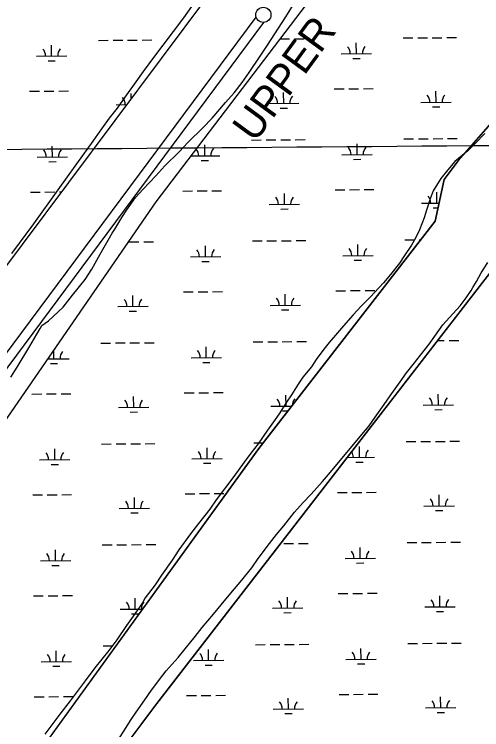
# Model space of a CAD drawing. Extents: x 3540316 to 3578335, y 553172 to 578787.
# Drawn here: x 3568178 to 3569718, y 562901 to 565259 of the extents above; entities that cross this region are included whole.
import ezdxf

# ---------------------------------------------------------------- set-up
doc = ezdxf.new("R2010")
doc.units = 0
for name, color, linetype in [('V-GRID-MAJR', 7, 'Continuous'), ('V-LEVE-IDEN', 7, 'Continuous'), ('V-SITE-VEGE', 7, 'Continuous'), ('V-SURV-LINE', 7, 'Continuous'), ('V-TOPO-SHOR', 7, 'Continuous'), ('V-WETL-SWMP', 7, 'Continuous')]:
    doc.layers.add(name, color=color, linetype=linetype)

msp = doc.modelspace()

# ---------------------------------------------------------------- linework, layer by layer
at = {"layer": 'V-GRID-MAJR'}
msp.add_spline([(3544475.4, 564634.2), (3549748.1, 564672.9), (3555020.8, 564712.4), (3560293.6, 564752.7), (3565566.3, 564793.7), (3570839, 564835.5), (3576111.7, 564878.1)], degree=3, dxfattribs=at)
at = {"layer": 'V-SITE-VEGE'}
for p, q in [((3569716.4, 564407.2), (3569738.2, 564440.4)), ((3569701.1, 564378.3), (3569716.4, 564407.2)), ((3569689.2, 564359), (3569701.1, 564378.3)), ((3569683.7, 564348.3), (3569689.2, 564359)), ((3569667.4, 564324.8), (3569683.7, 564348.3)), ((3569646.7, 564298), (3569667.4, 564324.8)), ((3569612, 564259.6), (3569646.7, 564298)), ((3569590.3, 564235), (3569612, 564259.6)), ((3569563.2, 564198.6), (3569590.3, 564235)), ((3569544.7, 564171.8), (3569563.2, 564198.6)), ((3569492.5, 564104.5), (3569544.7, 564171.8)), ((3569470.8, 564076.7), (3569492.5, 564104.5)), ((3569449.1, 564047.8), (3569470.8, 564076.7)), ((3569416.5, 564001.8), (3569449.1, 564047.8)), ((3569396.9, 563972.9), (3569416.5, 564001.8)), ((3569367.5, 563931.1), (3569396.9, 563972.9)), ((3569347.9, 563902.2), (3569367.5, 563931.1)), ((3569323, 563873.4), (3569347.9, 563902.2)), ((3569219.8, 563749.3), (3569323, 563873.4)), ((3569193.8, 563719.4), (3569219.8, 563749.3)), ((3569155.8, 563676.7), (3569193.8, 563719.4)), ((3569129.8, 563650), (3569155.8, 563676.7)), ((3569101.6, 563617.9), (3569129.8, 563650)), ((3569066.8, 563573), (3569101.6, 563617.9)), ((3569041.9, 563544.1), (3569066.8, 563573)), ((3569019.1, 563514.2), (3569041.9, 563544.1)), ((3568982.1, 563465), (3569019.1, 563514.2)), ((3568960.4, 563433.9), (3568982.1, 563465)), ((3568922.4, 563386.9), (3568960.4, 563433.9)), ((3568897.4, 563358), (3568922.4, 563386.9)), ((3568859.4, 563312.1), (3568897.4, 563358)), ((3568834.4, 563282.1), (3568859.4, 563312.1)), ((3568797.5, 563237.2), (3568834.4, 563282.1)), ((3568774.7, 563208.3), (3568797.5, 563237.2)), ((3568741.1, 563167.7), (3568774.7, 563208.3)), ((3568718.3, 563138.8), (3568741.1, 563167.7)), ((3568678.1, 563095), (3568718.3, 563138.8)), ((3568630.3, 563030.9), (3568667.3, 563080.1)), ((3568667.3, 563080.1), (3568678.1, 563095)), ((3568608.6, 562999.8), (3568630.3, 563030.9)), ((3568580.3, 562959.1), (3568608.6, 562999.8)), ((3568562.9, 562934.5), (3568580.3, 562959.1)), ((3568544.4, 562904.6), (3568562.9, 562934.5)), ((3568519.3, 562864.9), (3568544.4, 562904.6))]:
    msp.add_line(p, q, dxfattribs=at)
for points in [[(3568167, 564062.4), (3568187.7, 564095.6), (3568229.1, 564165.2), (3568252, 564204.8), (3568264, 564223), (3568269.5, 564233.7), (3568291.1, 564248.6), (3568338.8, 564293.5), (3568370.2, 564333), (3568411.5, 564385.4), (3568433.3, 564418.6), (3568461.6, 564467.9), (3568500.9, 564537.5), (3568509.6, 564550.4), (3568532.5, 564588.9), (3568548.8, 564614.6), (3568578.1, 564655.3), (3568603.1, 564683.1), (3568644.3, 564726.9), (3568674.7, 564760), (3568721.3, 564805.9), (3568751.6, 564837.9), (3568799.3, 564884.9), (3568829.7, 564917), (3568874.2, 564968.3), (3568902.4, 565000.3), (3568928.5, 565034.6), (3568952.4, 565067.7), (3568988.3, 565121.2), (3569012.2, 565157.6), (3569049.2, 565213.3), (3569073.2, 565250.8), (3569106.9, 565305.4)], [(3568775.6, 565303.6), (3568735.3, 565247.9), (3568668, 565157), (3568639.7, 565120.6), (3568602.8, 565070.3), (3568578.8, 565036.1), (3568541.9, 564985.8), (3568516.9, 564949.4), (3568490.8, 564916.3), (3568465.8, 564882), (3568431, 564832.8), (3568408.2, 564801.8), (3568321.2, 564680.9), (3568241.8, 564568.5), (3568169, 564470.1)], [(3569728.7, 564866.1), (3569696.1, 564833), (3569672.3, 564809.5), (3569630.1, 564773.3), (3569606.2, 564746.5), (3569583.4, 564717.7), (3569558.3, 564677), (3569548.5, 564651.2), (3569536.3, 564613.7), (3569528.6, 564587.9), (3569513.3, 564548.2), (3569501.2, 564523.6), (3569487.1, 564497.8), (3569464.2, 564463.6), (3569446.8, 564439), (3569417.5, 564401.6), (3569394.7, 564373.8), (3569350.2, 564326.8), (3569321, 564296.8), (3569294.9, 564268), (3569262.4, 564231.7), (3569242.9, 564209.2), (3569215.7, 564177.2), (3569198.3, 564154.7), (3569173.3, 564121.5), (3569157, 564096.9), (3569128.8, 564062.7), (3569113.6, 564040.2), (3569091.8, 564004.9), (3569075.5, 563980.3), (3569050.4, 563941.7), (3569032, 563916), (3569012.4, 563888.2), (3568981.9, 563843.3), (3568958, 563812.2), (3568935.2, 563782.3), (3568901.5, 563735.2), (3568842.8, 563658.2), (3568822.2, 563628.2), (3568785.2, 563580.1), (3568759.2, 563546.9), (3568720, 563493.4), (3568698.3, 563459.2), (3568663.5, 563410), (3568642.8, 563378.9), (3568609.1, 563335.1), (3568600.4, 563319), (3568569.9, 563275.1), (3568548.2, 563244.1), (3568515.6, 563197), (3568489.5, 563161.7), (3568443.9, 563105), (3568411.3, 563062.2), (3568362.4, 562995.9), (3568328.7, 562952), (3568278.7, 562885.7)]]:
    msp.add_lwpolyline(points, dxfattribs=at)
at = {"layer": 'V-SURV-LINE'}
for points in [[(3568024.6, 563970.3), (3568974.8, 565250.1)], [(3568998.9, 565232.2), (3568048.7, 563952.4)]]:
    msp.add_lwpolyline(points, dxfattribs=at)
msp.add_circle((3568998.8, 565257.2), 25, dxfattribs=at)
at = {"layer": 'V-TOPO-SHOR'}
for points in [[(3566180.1, 560014.2), (3566799.9, 560802), (3566891.5, 561046.5), (3566983.2, 561214.6), (3567242.8, 561443.9), (3567502.5, 561749.6), (3567823.3, 562223.4), (3568984.1, 563828.3), (3568984.1, 563828.3), (3569564.5, 564577.2), (3569595, 564714.8), (3569640.9, 564775.9), (3569854.7, 565020.5)], [(3569900.5, 564607.8), (3569121.5, 563599), (3568648.1, 562987.6), (3568418.9, 562682)]]:
    msp.add_lwpolyline(points, dxfattribs=at)
at = {"layer": 'V-WETL-SWMP'}
for p, q in [((3568645.5, 564640.9), (3569412.5, 565648.8)), ((3569054.1, 565177.8), (3569085.4, 565178.1)), ((3569101.4, 565178.2), (3569133.4, 565178.5)), ((3569459.3, 565181), (3569491.3, 565181.2)), ((3569507.3, 565181.3), (3569539.3, 565181.6)), ((3569555.3, 565181.7), (3569587.3, 565182)), ((3569603.3, 565182.1), (3569635.3, 565182.3)), ((3568301.3, 565121.3), (3568301, 565157.3)), ((3568455.5, 565173.2), (3568487.5, 565173.5)), ((3568503.5, 565173.6), (3568535.5, 565173.8)), ((3568551.5, 565174), (3568583.5, 565174.2)), ((3568599.5, 565174.3), (3568631.5, 565174.6)), ((3569305.1, 565129), (3569304.8, 565165)), ((3569255.1, 565128.7), (3569355.1, 565129.4)), ((3568251.3, 565120.9), (3568351.3, 565121.7)), ((3568289.4, 565105.8), (3568313.4, 565106)), ((3569293.2, 565113.5), (3569317.2, 565113.7)), ((3569232.6, 565013), (3569264.6, 565013.3)), ((3569280.6, 565013.4), (3569312.6, 565013.7)), ((3569328.6, 565013.8), (3569360.6, 565014)), ((3569854.7, 565020.5), (3569640.9, 564775.9)), ((3568228.8, 565005.3), (3568260.8, 565005.6)), ((3568276.8, 565005.7), (3568308.8, 565005.9)), ((3568324.8, 565006), (3568356.8, 565006.3)), ((3568563.8, 564982.9), (3568563.7, 564997.5)), ((3569065.9, 564965.3), (3569065.6, 565001.3)), ((3569567.8, 564969.2), (3569567.5, 565005.2)), ((3569015.9, 564964.9), (3569115.9, 564965.7)), ((3569517.8, 564968.8), (3569617.8, 564969.6)), ((3568514, 564961.1), (3568547.7, 564961.3)), ((3569054, 564949.8), (3569078, 564950)), ((3569555.9, 564953.7), (3569579.9, 564953.9)), ((3569008, 564844.8), (3569040, 564845.1)), ((3569056, 564845.2), (3569088, 564845.4)), ((3569104, 564845.5), (3569136, 564845.8)), ((3569461.9, 564848.3), (3569493.9, 564848.6)), ((3569509.9, 564848.7), (3569541.8, 564848.9)), ((3569557.8, 564849), (3569589.8, 564849.3)), ((3569605.8, 564849.4), (3569637.8, 564849.7)), ((3568303.9, 564788.6), (3568303.6, 564824.6)), ((3568805.8, 564792.5), (3568805.5, 564828.5)), ((3568960, 564844.4), (3568992, 564844.7)), ((3569307.7, 564796.4), (3569307.4, 564832.4)), ((3568253.9, 564788.2), (3568353.9, 564789)), ((3568760.7, 564792.2), (3568855.8, 564792.9)), ((3568793.9, 564777), (3568817.9, 564777.2)), ((3569257.7, 564796), (3569357.7, 564796.8)), ((3569295.8, 564780.8), (3569319.8, 564781)), ((3569640.9, 564775.9), (3569595, 564714.8)), ((3568292, 564773.1), (3568316, 564773.3)), ((3569595, 564714.8), (3569564.5, 564577.2)), ((3569235.1, 564680.4), (3569267.1, 564680.6)), ((3569283.1, 564680.7), (3569315.1, 564681)), ((3569331.1, 564681.1), (3569363.1, 564681.4)), ((3568231.4, 564672.6), (3568263.4, 564672.9)), ((3568279.4, 564673), (3568311.4, 564673.3)), ((3568327.4, 564673.4), (3568332.5, 564673.4)), ((3568733.2, 564676.5), (3568765.2, 564676.8)), ((3568781.2, 564676.9), (3568813.2, 564677.1)), ((3568829.2, 564677.2), (3568861.2, 564677.5)), ((3569068.4, 564632.7), (3569068.2, 564668.7)), ((3569570.3, 564636.5), (3569570.1, 564672.5)), ((3567867.7, 563512.4), (3568645.5, 564640.9)), ((3569018.4, 564632.3), (3569118.4, 564633)), ((3569520.3, 564636.1), (3569577.7, 564636.6)), ((3569056.6, 564617.1), (3569080.6, 564617.3)), ((3569558.5, 564621), (3569574.2, 564621.1)), ((3569121.5, 563599), (3569900.5, 564607.8)), ((3569564.5, 564577.2), (3568984.1, 563828.3)), ((3569464.4, 564515.6), (3569496.4, 564515.9)), ((3569512.4, 564516), (3569517.1, 564516)), ((3568556.6, 564508.6), (3568588.6, 564508.9)), ((3568604.6, 564509), (3568636.6, 564509.3)), ((3568808.3, 564459.8), (3568808, 564495.8)), ((3568962.5, 564511.8), (3568994.5, 564512)), ((3569010.5, 564512.1), (3569042.5, 564512.4)), ((3569058.5, 564512.5), (3569090.5, 564512.8)), ((3569106.5, 564512.9), (3569138.5, 564513.1)), ((3569310.2, 564463.7), (3569309.9, 564499.7)), ((3568758.3, 564459.5), (3568858.3, 564460.2)), ((3568796.4, 564444.3), (3568820.4, 564444.5)), ((3569260.2, 564463.3), (3569360.2, 564464.1)), ((3569298.3, 564448.2), (3569322.3, 564448.4)), ((3568569.1, 564296.1), (3568568.8, 564332.1)), ((3568735.8, 564343.8), (3568767.8, 564344.1)), ((3568783.8, 564344.2), (3568815.8, 564344.5)), ((3568831.8, 564344.6), (3568863.8, 564344.8)), ((3569071, 564300), (3569070.7, 564336)), ((3569237.7, 564347.7), (3569269.7, 564348)), ((3569285.7, 564348.1), (3569317.7, 564348.3)), ((3569333.7, 564348.5), (3569365.7, 564348.7)), ((3568519.1, 564295.7), (3568619.1, 564296.5)), ((3568557.2, 564280.6), (3568581.2, 564280.8)), ((3569021, 564299.6), (3569121, 564300.4)), ((3569059.1, 564284.5), (3569083.1, 564284.7)), ((3568463.2, 564175.2), (3568495.2, 564175.5)), ((3568511.2, 564175.6), (3568543.2, 564175.9)), ((3568559.2, 564176), (3568591.2, 564176.2)), ((3568607.2, 564176.3), (3568639.2, 564176.6)), ((3568810.9, 564127.2), (3568810.6, 564163.2)), ((3568965.1, 564179.1), (3568997.1, 564179.4)), ((3569013.1, 564179.5), (3569045.1, 564179.7)), ((3569061.1, 564179.8), (3569093.1, 564180.1)), ((3569109.1, 564180.2), (3569141.1, 564180.5)), ((3569573.1, 564183.8), (3569595, 564184)), ((3569611, 564184.1), (3569643, 564184.3)), ((3568309, 564123.3), (3568308.8, 564152.3)), ((3568288.7, 564123.1), (3568359, 564123.7)), ((3568760.9, 564126.8), (3568860.9, 564127.6)), ((3568297.1, 564107.8), (3568321.1, 564108)), ((3568799, 564111.6), (3568823, 564111.8)), ((3568236.5, 564007.3), (3568268.5, 564007.6)), ((3568284.5, 564007.7), (3568316.5, 564007.9)), ((3568332.5, 564008), (3568364.5, 564008.3)), ((3568571.7, 563963.5), (3568571.4, 563999.5)), ((3568738.4, 564011.2), (3568770.4, 564011.4)), ((3568786.4, 564011.5), (3568818.4, 564011.8)), ((3568834.4, 564011.9), (3568866.4, 564012.2)), ((3569073.6, 563967.3), (3569073.3, 564003.3)), ((3569575.5, 563971.2), (3569575.2, 564007.2)), ((3568521.7, 563963.1), (3568621.7, 563963.8)), ((3569023.6, 563966.9), (3569091.9, 563967.5)), ((3569061.7, 563951.8), (3569079.9, 563951.9)), ((3569525.5, 563970.8), (3569625.5, 563971.6)), ((3569563.6, 563955.7), (3569587.6, 563955.9)), ((3568559.8, 563947.9), (3568583.8, 563948.1)), ((3568465.8, 563842.6), (3568497.8, 563842.8)), ((3568513.8, 563842.9), (3568545.8, 563843.2)), ((3568561.8, 563843.3), (3568593.8, 563843.6)), ((3568609.8, 563843.7), (3568641.8, 563843.9)), ((3568967.7, 563846.4), (3568998.3, 563846.7)), ((3569315.3, 563798.4), (3569315.1, 563834.4)), ((3569469.5, 563850.3), (3569501.5, 563850.6)), ((3569517.5, 563850.7), (3569549.5, 563850.9)), ((3569565.5, 563851), (3569597.5, 563851.3)), ((3569613.5, 563851.4), (3569645.5, 563851.7)), ((3568984.1, 563828.3), (3567823.3, 562223.4)), ((3568311.6, 563790.6), (3568311.3, 563826.6)), ((3568813.5, 563794.5), (3568813.2, 563830.5)), ((3568261.6, 563790.3), (3568361.6, 563791)), ((3568763.5, 563794.1), (3568863.5, 563794.9)), ((3569275.3, 563798.1), (3569365.3, 563798.8)), ((3568299.7, 563775.1), (3568323.7, 563775.3)), ((3568801.6, 563779), (3568825.6, 563779.2)), ((3569303.5, 563782.9), (3569327.5, 563783)), ((3568239, 563674.6), (3568271, 563674.9)), ((3568287, 563675), (3568319, 563675.3)), ((3568335, 563675.4), (3568367, 563675.6)), ((3568574.2, 563630.8), (3568574, 563666.8)), ((3568740.9, 563678.5), (3568772.9, 563678.8)), ((3568788.9, 563678.9), (3568820.9, 563679.1)), ((3568836.9, 563679.3), (3568868.9, 563679.5)), ((3569242.8, 563682.4), (3569274.8, 563682.6)), ((3569290.8, 563682.8), (3569322.8, 563683)), ((3569338.8, 563683.1), (3569370.8, 563683.4)), ((3569578, 563638.5), (3569577.7, 563674.5)), ((3568524.2, 563630.4), (3568624.2, 563631.2)), ((3569528, 563638.1), (3569628, 563638.9)), ((3569566.1, 563623), (3569590.1, 563623.2)), ((3568562.4, 563615.3), (3568586.4, 563615.5)), ((3568648.1, 562987.6), (3569121.5, 563599)), ((3568468.3, 563509.9), (3568500.3, 563510.2)), ((3568516.3, 563510.3), (3568548.3, 563510.5)), ((3568564.3, 563510.6), (3568596.3, 563510.9)), ((3568612.3, 563511), (3568644.3, 563511.3)), ((3569066.2, 563514.5), (3569098.2, 563514.8)), ((3569114.2, 563514.9), (3569146.2, 563515.1)), ((3569317.9, 563465.7), (3569317.6, 563501.7)), ((3569472.1, 563517.6), (3569504.1, 563517.9)), ((3569520.1, 563518), (3569552.1, 563518.3)), ((3569568.1, 563518.4), (3569600.1, 563518.6)), ((3569616.1, 563518.8), (3569648.1, 563519)), ((3568314.1, 563458), (3568313.8, 563494)), ((3568264.1, 563457.6), (3568364.1, 563458.4)), ((3569267.9, 563465.3), (3569367.9, 563466.1)), ((3568302.2, 563442.5), (3568326.2, 563442.6)), ((3569306, 563450.2), (3569330, 563450.4)), ((3568241.6, 563342), (3568273.6, 563342.2)), ((3568289.6, 563342.3), (3568321.6, 563342.6)), ((3568337.6, 563342.7), (3568369.6, 563343)), ((3569078.7, 563302), (3569078.4, 563338)), ((3569245.4, 563349.7), (3569277.4, 563350)), ((3569293.4, 563350.1), (3569325.4, 563350.3)), ((3569341.4, 563350.5), (3569373.4, 563350.7)), ((3569580.6, 563305.9), (3569580.3, 563341.9)), ((3568576.8, 563298.1), (3568576.5, 563334.1)), ((3568526.8, 563297.7), (3568600.7, 563298.3)), ((3569028.7, 563301.6), (3569128.7, 563302.4)), ((3569530.6, 563305.5), (3569630.6, 563306.3)), ((3569568.7, 563290.3), (3569592.7, 563290.5)), ((3568564.9, 563282.6), (3568588.9, 563282.8)), ((3569066.8, 563286.5), (3569090.8, 563286.7)), ((3568470.9, 563177.2), (3568502.9, 563177.5)), ((3568972.8, 563181.1), (3569004.8, 563181.4)), ((3569020.8, 563181.5), (3569052.8, 563181.7)), ((3569068.8, 563181.8), (3569100.8, 563182.1)), ((3569116.8, 563182.2), (3569148.8, 563182.5)), ((3569474.7, 563185), (3569506.7, 563185.2)), ((3569522.7, 563185.3), (3569554.7, 563185.6)), ((3569570.7, 563185.7), (3569602.7, 563186)), ((3569618.7, 563186.1), (3569650.7, 563186.3)), ((3568316.7, 563125.3), (3568316.4, 563161.3)), ((3568818.6, 563129.2), (3568818.3, 563165.2)), ((3569320.5, 563133), (3569320.2, 563169)), ((3568266.7, 563124.9), (3568366.7, 563125.7)), ((3568768.6, 563128.8), (3568868.6, 563129.6)), ((3569270.5, 563132.7), (3569370.5, 563133.4)), ((3568304.8, 563109.8), (3568328.8, 563110)), ((3568806.7, 563113.7), (3568830.7, 563113.8)), ((3569308.6, 563117.5), (3569332.6, 563117.7)), ((3568244.2, 563009.3), (3568276.2, 563009.6)), ((3568292.2, 563009.7), (3568324.2, 563009.9)), ((3568340.2, 563010.1), (3568372.2, 563010.3)), ((3568746.1, 563013.2), (3568778.1, 563013.4)), ((3568794.1, 563013.6), (3568826.1, 563013.8)), ((3568842.1, 563013.9), (3568874.1, 563014.2)), ((3569248, 563017.1), (3569280, 563017.3)), ((3569296, 563017.4), (3569328, 563017.7)), ((3569344, 563017.8), (3569376, 563018)), ((3569583.2, 562973.2), (3569582.9, 563009.2)), ((3568418.9, 562682), (3568648.1, 562987.6)), ((3569081.3, 562969.3), (3569081, 563005.3)), ((3569031.3, 562968.9), (3569131.3, 562969.7)), ((3569533.2, 562972.8), (3569633.2, 562973.6)), ((3569069.4, 562953.8), (3569093.4, 562954)), ((3569571.3, 562957.7), (3569595.3, 562957.9))]:
    msp.add_line(p, q, dxfattribs=at)
msp.add_lwpolyline([(3570527.2, 567578.2), (3569691.5, 566489.3), (3569377.5, 566094.2), (3568815.3, 565319.3), (3568050.5, 564296.3), (3567209.8, 563141.5), (3566602, 562331.1), (3566278, 562017), (3565673.4, 561197.5), (3565172.4, 560514.3), (3564922, 560189.3), (3564910.8, 560178.3), (3564898.3, 560174.2), (3564891.4, 560174.3), (3564881.7, 560179.9), (3564271.4, 560611.1), (3564168.1, 560690.9), (3564140.6, 560714.6), (3564125.6, 560738.3)], dxfattribs=at)
for centre, start, end in [((3569249.8, 565129.1), 359.6699, 41.2135), ((3569360.3, 565129.9), 139.6699, 181.2135), ((3568246.1, 565121.3), 359.6699, 41.2135), ((3568356.5, 565122.2), 139.6699, 181.2135), ((3569010.6, 564965.4), 359.6699, 41.2135), ((3569121.1, 564966.2), 139.6699, 181.2135), ((3569512.5, 564969.2), 359.6699, 41.2135), ((3569623, 564970.1), 139.6699, 181.2135), ((3568508.7, 564961.5), 359.6699, 41.2135), ((3568248.6, 564788.7), 359.6699, 41.2135), ((3568359.1, 564789.5), 139.6699, 181.2135), ((3568750.5, 564792.6), 359.6699, 39.1065), ((3568861, 564793.4), 139.6699, 181.2135), ((3569252.4, 564796.4), 359.6699, 41.2135), ((3569362.9, 564797.3), 139.6699, 181.2135), ((3569123.7, 564633.6), 139.6699, 181.2135), ((3569515.1, 564636.6), 359.6699, 41.2135), ((3569013.2, 564632.7), 359.6699, 41.2135), ((3568753.1, 564459.9), 359.6699, 41.2135), ((3568863.6, 564460.7), 139.6699, 181.2135), ((3569255, 564463.8), 359.6699, 41.2135), ((3569365.5, 564464.6), 139.6699, 181.2135), ((3568513.9, 564296.2), 359.6699, 41.2135), ((3568624.3, 564297), 139.6699, 181.2135), ((3569015.8, 564300), 359.6699, 41.2135), ((3569126.2, 564300.9), 139.6699, 181.2135), ((3568364.2, 564124.2), 139.6699, 181.2135), ((3568755.6, 564127.2), 359.6699, 41.2135), ((3568866.1, 564128.1), 139.6699, 181.2135), ((3568253.8, 564123.4), 359.6699, 0.4525), ((3568516.4, 563963.5), 359.6699, 41.2135), ((3568626.9, 563964.4), 139.6699, 181.2135), ((3569018.3, 563967.4), 359.6699, 41.2135), ((3569128.8, 563968.2), 139.6699, 177.796), ((3569520.2, 563971.2), 359.6699, 41.2135), ((3569630.7, 563972.1), 139.6699, 181.2135), ((3568256.3, 563790.7), 359.6699, 41.2135), ((3568366.8, 563791.5), 139.6699, 181.2135), ((3568758.2, 563794.6), 359.6699, 41.2135), ((3568868.7, 563795.4), 139.6699, 181.2135), ((3569260.1, 563798.4), 359.6699, 32.0611), ((3569370.6, 563799.3), 139.6699, 181.2135), ((3568519, 563630.8), 359.6699, 41.2135), ((3568629.5, 563631.7), 139.6699, 181.2135), ((3569522.8, 563638.6), 359.6699, 41.2135), ((3569633.3, 563639.4), 139.6699, 181.2135), ((3568258.9, 563458), 359.6699, 41.2135), ((3568369.4, 563458.9), 139.6699, 181.2135), ((3569262.7, 563465.8), 359.6699, 41.2135), ((3569373.2, 563466.6), 139.6699, 181.2135), ((3568521.6, 563298.2), 359.6699, 41.2135), ((3568632, 563299), 139.6699, 181.2135), ((3569023.5, 563302), 359.6699, 41.2135), ((3569133.9, 563302.9), 139.6699, 181.2135), ((3569525.3, 563305.9), 359.6699, 41.2135), ((3569635.8, 563306.8), 139.6699, 181.2135), ((3568261.4, 563125.4), 359.6699, 41.2135), ((3568371.9, 563126.2), 139.6699, 181.2135), ((3568763.3, 563129.2), 359.6699, 41.2135), ((3568873.8, 563130.1), 139.6699, 181.2135), ((3569265.2, 563133.1), 359.6699, 41.2135), ((3569375.7, 563133.9), 139.6699, 181.2135), ((3569026, 562969.4), 359.6699, 41.2135), ((3569136.5, 562970.2), 139.6699, 181.2135), ((3569527.9, 562973.3), 359.6699, 41.2135), ((3569638.4, 562974.1), 139.6699, 181.2135)]:
    msp.add_arc(centre, 35.2, start, end, dxfattribs=at)

# ---------------------------------------------------------------- texts
at = {"layer": 'V-LEVE-IDEN'}
msp.add_text('UPPER', height=100, rotation=53.8011, dxfattribs=at).set_placement((3568971, 564832.8))

doc.saveas('drawing.dxf')
